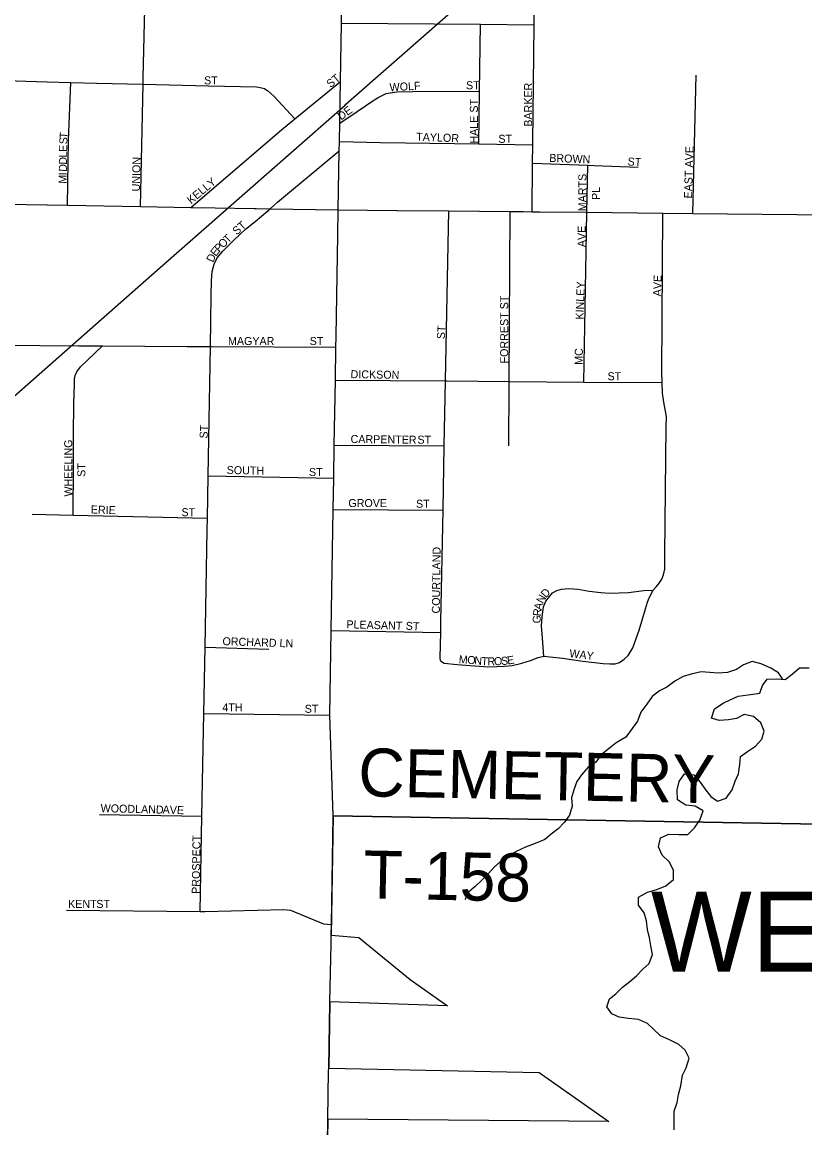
# Model space of a CAD drawing. Extents: x 1857828 to 2277390, y 930619 to 1324581.
# Drawn here: x 2044303 to 2049194, y 1148639 to 1155545 of the extents above; entities that cross this region are included whole.
import ezdxf

# ---------------------------------------------------------------- set-up
doc = ezdxf.new("R2010")
doc.units = 0
for name, color, linetype in [('GM_X_City_Street', 7, 'Continuous'), ('GM_X_City_Street_Text', 7, 'Continuous'), ('GM_X_Corporation', 7, 'Continuous'), ('GM_X_Corporation_Text', 7, 'Continuous'), ('GM_X_Major_River', 7, 'Continuous'), ('GM_X_Minor_River', 7, 'Continuous'), ('GM_X_Rail_Line', 7, 'Continuous'), ('GM_X_State_Route', 7, 'Continuous'), ('GM_X_Township_Road', 7, 'Continuous'), ('GM_X_Township_Road_Text', 7, 'Continuous')]:
    doc.layers.add(name, color=color, linetype=linetype)

msp = doc.modelspace()

# ---------------------------------------------------------------- linework, layer by layer
at = {"layer": 'GM_X_City_Street'}
for points in [[(2047493.8, 1154789.6), (2047501.6, 1155528.2), (2047505.2, 1155865.2), (2047509.9, 1156308.1), (2047515.5, 1156837.4), (2047516, 1156881.4), (2047533.3, 1158070.2), (2047532.8, 1158118.3), (2047534.5, 1158148.4), (2047515.6, 1158222.3)], [(2045059.8, 1155197.6), (2045059.8, 1155197.7), (2045071.2, 1155715.7), (2045089.2, 1156539), (2045089.2, 1156539)], [(2046298.3, 1155537.9), (2047166, 1155530.9), (2047501.6, 1155528.2)], [(2047155.7, 1154783.4), (2047160.2, 1155113.7), (2047166, 1155530.9)], [(2043811.8, 1155193.5), (2044142.8, 1155181.4), (2044326.8, 1155174.7), (2044459, 1155172.1), (2044607.3, 1155167.9), (2044767.6, 1155163.3), (2045058.9, 1155156.3), (2045467, 1155146.4), (2045767.6, 1155139.5), (2045789.7, 1155135.7), (2045817.8, 1155130), (2045838, 1155116.2), (2045876.4, 1155082.5), (2046007.5, 1154941.4)], [(2044587.3, 1154400.3), (2044593.2, 1154804.6), (2044607.3, 1155167.9)], [(2045042.2, 1154392.8), (2045058.9, 1155156.3), (2045059.8, 1155197.6)], [(2045356.7, 1154387.6), (2045922.7, 1154872.5), (2046007.5, 1154941.4), (2046292, 1155172.8)], [(2048493.1, 1154350.2), (2048513.6, 1155213.9)], [(2046287.5, 1154914.3), (2046396.3, 1154985.6), (2046448, 1155022.2), (2046487.8, 1155048.7), (2046527.6, 1155073.2), (2046557.5, 1155087.5), (2046577.5, 1155097.8), (2046601.5, 1155102), (2046645.4, 1155108.5), (2046741.6, 1155111.4), (2047160.2, 1155113.7)], [(2045837.3, 1154366.3), (2045837.3, 1154366.4), (2045852.7, 1154379.4), (2045899.5, 1154419.2), (2046284.5, 1154739.6)], [(2046285.5, 1154798), (2046542.7, 1154792.7), (2046699, 1154790.3), (2047155.7, 1154783.4), (2047493.7, 1154778.4)], [(2047489.2, 1154360.2), (2047492.5, 1154664.2), (2047493.7, 1154778.4), (2047493.8, 1154789.4), (2047493.8, 1154789.6)], [(2047492.5, 1154664.2), (2047836.9, 1154650.5), (2047876.7, 1154648.9)], [(2047831.9, 1154356.8), (2047836.9, 1154650.5)], [(2047876.7, 1154648.9), (2047876.7, 1154648.9), (2048151.2, 1154638)], [(2045503, 1154032.2), (2045520.6, 1154072.5), (2045556.2, 1154115), (2045625.6, 1154181.8), (2045699, 1154250.7), (2045758.6, 1154299.5), (2045837.3, 1154366.3)], [(2046916, 1151555), (2046915.8, 1151577), (2046918.3, 1151733.4), (2046919.4, 1151801.6), (2046932.7, 1152497.3), (2046940.3, 1152898.3), (2046948, 1153303.3), (2046968.3, 1154365.4)], [(2047346.6, 1153277.9), (2047346.6, 1153277.9), (2047346.7, 1153300.3), (2047353.1, 1154361.6)], [(2047562.8, 1151583.7), (2047553.6, 1151697.9), (2047548.8, 1151774), (2047552.1, 1151830.2), (2047561.5, 1151892.4), (2047575.1, 1151928.7), (2047598.9, 1151957), (2047616.7, 1151979.2), (2047644.5, 1151995.5), (2047672.5, 1152003.8), (2047718.5, 1152006.3), (2047776.7, 1152002.9), (2047844.9, 1151991.6), (2047919.2, 1151982.3), (2047975.3, 1151978.9), (2048091.4, 1151982.1), (2048187.5, 1151995.1), (2048245.5, 1151997.7), (2048267.4, 1152020), (2048283.2, 1152040.2), (2048298.9, 1152066.4), (2048310.6, 1152092.6), (2048318.3, 1152128.8), (2048319.3, 1152217), (2048326.7, 1153021), (2048328.1, 1153079.1), (2048323.7, 1153115.1), (2048313.1, 1153171.2), (2048304.5, 1153227.2), (2048301.7, 1153293.1), (2048299.1, 1153357.4), (2048306.9, 1154352)], [(2047827.2, 1154112.2), (2047831.9, 1154356.8)], [(2047811.8, 1153296.8), (2047827.2, 1154112.2), (2047827.2, 1154112.2)], [(2045458.9, 1152375.2), (2045460.2, 1152446), (2045464.9, 1152711), (2045479.4, 1153518.6), (2045485.1, 1153835.6), (2045486.1, 1153931.8), (2045489.5, 1153986), (2045503, 1154032.2)], [(2043779.2, 1153553.4), (2043797.4, 1153539.5), (2043823.5, 1153531.7), (2043857.6, 1153528.1), (2044172.1, 1153526.2), (2044655.3, 1153523.4)], [(2044622.2, 1152465.1), (2044623, 1152774.2), (2044624.9, 1152966.7), (2044626.8, 1153163.2), (2044629.5, 1153283.5), (2044631.2, 1153317.6), (2044635, 1153337.7), (2044644.8, 1153359.8), (2044668.5, 1153392.1), (2044805.3, 1153522.5)], [(2044655.3, 1153523.4), (2044655.5, 1153523.3), (2044805.3, 1153522.5), (2045334.2, 1153519.3), (2045479.4, 1153518.6), (2045484.8, 1153518.6), (2045485.5, 1153518.6)], [(2045485.5, 1153518.6), (2046263.8, 1153514.8)], [(2046260.3, 1153308.4), (2046948, 1153303.3), (2046958.7, 1153303.2)], [(2046958.7, 1153303.2), (2046958.7, 1153303.2), (2047346.7, 1153300.3), (2047811.8, 1153296.8), (2048301.7, 1153293.1)], [(2047344.3, 1152898.5), (2047346.6, 1153277.9)], [(2046253.5, 1152903.4), (2046940.3, 1152898.3)], [(2045464.9, 1152711), (2046250.1, 1152696.9)], [(2044365.8, 1152470.9), (2044622.2, 1152465.1), (2045460.2, 1152446)], [(2046246.8, 1152500.6), (2046932.7, 1152497.3)], [(2045416.2, 1149990.4), (2045426.8, 1150585.4), (2045438.3, 1151227.2), (2045445.7, 1151640.2), (2045458.9, 1152374.2), (2045458.9, 1152375.2)], [(2046916, 1151555), (2046940.2, 1151541.2), (2047020.4, 1151532), (2047212.9, 1151518), (2047269, 1151520.5), (2047317, 1151523.1), (2047365.1, 1151525.6), (2047425, 1151540.2), (2047478.9, 1151556.8), (2047526.8, 1151575.3), (2047562.8, 1151583.7), (2047602.9, 1151580.1), (2047679.1, 1151572.9), (2047805.6, 1151554.2), (2047933.9, 1151539.4), (2047974, 1151535.9), (2048008.1, 1151536.2), (2048036, 1151544.5), (2048063.9, 1151566.8), (2048089.7, 1151589.2), (2048119.2, 1151637.6), (2048158.1, 1151746.2), (2048198.7, 1151881), (2048210.3, 1151921.2), (2048220, 1151949.3), (2048245.5, 1151997.7)], [(2046234.1, 1151744.7), (2046918.3, 1151733.4)], [(2045445.7, 1151640.2), (2045845.4, 1151628.1)], [(2045438.3, 1151227.2), (2046225.3, 1151217.1)], [(2044786.6, 1150596.8), (2045426.8, 1150585.4)], [(2044580.7, 1149999.2), (2045416.2, 1149990.4), (2045443.6, 1149991)], [(2045443.6, 1149991), (2045938.1, 1150002.9), (2045980.3, 1149998.9), (2046186.2, 1149913.1), (2046235.1, 1149909.2)]]:
    msp.add_lwpolyline(points, dxfattribs=at)
at = {"layer": 'GM_X_Corporation'}
msp.add_lwpolyline([(2039137.6, 1148876.7), (2042710.8, 1151982.5), (2042812.4, 1158289.2), (2042919.7, 1158829.7), (2043007.2, 1159243.4), (2045293.6, 1159201.4), (2046338.3, 1159201.3), (2046340.4, 1159635.1), (2048081.4, 1159634.9), (2049643.9, 1159631.8), (2049624, 1158252.2), (2049774.1, 1150527.2), (2046245.6, 1150587.5), (2046234.4, 1149842.5), (2046407, 1149826.6), (2046727.6, 1149564.4), (2046960.7, 1149400.2), (2046226.1, 1149426.7), (2046218.5, 1149012.5), (2047534.4, 1148983.6), (2047969.1, 1148678.7), (2046213.2, 1148694.1), (2046182.6, 1146871.8)], dxfattribs=at)
at = {"layer": 'GM_X_Major_River'}
for points in [[(2048716.3, 1151186.4), (2048658.1, 1151183.8), (2048609.7, 1151197.4), (2048629.1, 1151255.8), (2048683, 1151290.4), (2048731, 1151315), (2048777, 1151335.6), (2048839.2, 1151344.2), (2048911.4, 1151353), (2048929, 1151401.4), (2048958.7, 1151441.8), (2049019, 1151442.4), (2049071.3, 1151439), (2049115.1, 1151471.5), (2049160.9, 1151512.1), (2049221.2, 1151512.8)], [(2048377.2, 1148626.5), (2048376.6, 1148682.7), (2048377.9, 1148742.9), (2048395.4, 1148797.3), (2048404.9, 1148847.6), (2048418.3, 1148901.9), (2048429.6, 1148968.2), (2048451.2, 1149014.6), (2048470.7, 1149073), (2048446, 1149124.9), (2048405.4, 1149158.6), (2048346.8, 1149188.1), (2048292.2, 1149213.6), (2048249.6, 1149253.3), (2048211, 1149291), (2048154.4, 1149316.5), (2048092, 1149321.8), (2048033.7, 1149329.2), (2047987.2, 1149350.8), (2047956.6, 1149394.7), (2047972.1, 1149445), (2048011.9, 1149475.5), (2048053.7, 1149518.1), (2048099.5, 1149552.7), (2048141.3, 1149587.2), (2048181, 1149629.8), (2048220.8, 1149666.3), (2048242.3, 1149720.7), (2048231.7, 1149774.8), (2048223.1, 1149824.9), (2048210.4, 1149876.9), (2048203.8, 1149931), (2048189.2, 1149981), (2048154.5, 1150028.8), (2048153.9, 1150079), (2048209.8, 1150111.7), (2048267.9, 1150128.3), (2048323.9, 1150151), (2048371.7, 1150189.6), (2048373.1, 1150247.8), (2048346.4, 1150299.7), (2048301.7, 1150341.4), (2048279, 1150393.3), (2048292.5, 1150449.6), (2048344.5, 1150472.2), (2048406.8, 1150470.9), (2048463.1, 1150471.5), (2048504.8, 1150512), (2048536.4, 1150560.5), (2048557.9, 1150618.9), (2048507.3, 1150648.5), (2048448.9, 1150653.9), (2048398.3, 1150687.5), (2048395.6, 1150749.7), (2048407.1, 1150802), (2048440.7, 1150850.5), (2048499.1, 1150843.1), (2048539.8, 1150797.3), (2048574.5, 1150747.5), (2048605.1, 1150707.7), (2048647.7, 1150678.1), (2048701.7, 1150698.7), (2048739.3, 1150749.3), (2048758.8, 1150803.6), (2048778.4, 1150850), (2048787.8, 1150908.3), (2048791.2, 1150958.5), (2048835.1, 1150989.1), (2048885, 1151021.7), (2048924.7, 1151066.2), (2048938.2, 1151116.5), (2048917.5, 1151168.5), (2048872.9, 1151208.1), (2048814.4, 1151219.6), (2048766.5, 1151195), (2048716.3, 1151186.4)]]:
    msp.add_lwpolyline(points, dxfattribs=at)
at = {"layer": 'GM_X_Minor_River'}
msp.add_lwpolyline([(2049052.8, 1151441.2), (2049052.8, 1151443.6), (2049028.6, 1151480.7), (2048980, 1151510.3), (2048921.4, 1151537.7), (2048865, 1151551.2), (2048811, 1151530.6), (2048767.1, 1151502), (2048711, 1151483.4), (2048652.8, 1151478.7), (2048600.5, 1151482.2), (2048546.1, 1151487.7), (2048484, 1151473), (2048433.9, 1151458.4), (2048382, 1151427.8), (2048330.1, 1151391.1), (2048284.2, 1151368.5), (2048240.4, 1151332), (2048206.7, 1151285.5), (2048169.1, 1151234.9), (2048147.6, 1151178.5), (2048114, 1151132), (2048074.4, 1151079.4), (2048014.5, 1151042.7), (2047972.6, 1151010.1), (2047922.8, 1150969.5), (2047887.2, 1150922.9), (2047839.3, 1150892.3), (2047797.6, 1150843.7), (2047767.9, 1150801.3), (2047750.4, 1150750.9), (2047734.9, 1150700.6), (2047739.5, 1150648.5), (2047722.1, 1150592.1), (2047692.4, 1150547.7), (2047652.7, 1150507.1), (2047608.8, 1150472.6), (2047569, 1150440), (2047509, 1150415.3), (2047448.9, 1150392.6), (2047393, 1150366), (2047345, 1150339.4), (2047291.2, 1150302.7), (2047251.4, 1150266.2), (2047217.6, 1150227.7), (2047177.9, 1150187.1), (2047134.1, 1150146.5), (2047094.3, 1150112), (2047068.7, 1150063.6)], dxfattribs=at)
at = {"layer": 'GM_X_Rail_Line'}
for points in [[(2046325.4, 1155031.2), (2048238.7, 1156710.5), (2050768.9, 1158928.6), (2052322.1, 1160299.3), (2053419.3, 1161265.1)], [(2045113.8, 1153967.1), (2045610, 1154401), (2046320.4, 1155026.8)], [(2046320.4, 1155026.8), (2046325.4, 1155031.2)], [(2044019.1, 1153004.6), (2045113.8, 1153967.1)]]:
    msp.add_lwpolyline(points, dxfattribs=at)
at = {"layer": 'GM_X_State_Route'}
for points in [[(2046289.9, 1155053), (2046289.9, 1155055.5), (2046292, 1155172.8), (2046298.3, 1155537.9), (2046300.7, 1155681.2)], [(2046278.1, 1154372.4), (2046284.5, 1154739.6), (2046285.5, 1154798), (2046287.5, 1154914.3), (2046289.9, 1155053)], [(2042778.9, 1154430.2), (2043320.7, 1154421.3), (2043798.6, 1154413.4), (2044132.4, 1154407.8), (2044202.7, 1154406.7), (2044587.3, 1154400.3), (2045042.2, 1154392.8), (2045356.7, 1154387.6), (2045509.6, 1154385.1)], [(2045509.6, 1154385.1), (2045753.4, 1154381.1), (2045765.8, 1154380.8)], [(2045765.8, 1154380.8), (2045852.7, 1154379.4), (2046278.1, 1154372.4)], [(2046275.5, 1154214.7), (2046278.1, 1154372.4)], [(2046278.1, 1154372.4), (2046644.6, 1154368.7), (2046645.8, 1154368.7)], [(2046645.8, 1154368.7), (2046968.3, 1154365.4), (2047353.1, 1154361.6), (2047429.8, 1154360.8), (2047433.6, 1154360.8)], [(2047433.6, 1154360.8), (2047489.2, 1154360.2), (2047538.6, 1154359.7)], [(2047538.6, 1154359.7), (2047831.9, 1154356.8), (2048306.9, 1154352), (2048493.1, 1154350.2), (2049576.2, 1154339.3), (2049587, 1154339.2)], [(2046264.9, 1153583.8), (2046275.5, 1154213.6), (2046275.5, 1154214.7)], [(2046245.6, 1150587.5), (2046225.3, 1151217.1), (2046234.1, 1151744.7), (2046246.8, 1152500.6), (2046250.1, 1152696.9), (2046253.5, 1152903.4), (2046260.3, 1153308.4), (2046263.8, 1153514.8), (2046264.8, 1153578.7), (2046264.9, 1153583.8)], [(2046234.4, 1149844.4), (2046235.1, 1149909.2), (2046245.6, 1150587.5)], [(2046225.9, 1149419.7), (2046226.1, 1149426.7), (2046233.7, 1149785.1), (2046234.4, 1149844.4)], [(2046218.2, 1148995.1), (2046218.5, 1149012.5), (2046223.2, 1149290.2), (2046225.9, 1149419.7)], [(2046212.9, 1148676.6), (2046213.2, 1148694.1), (2046218.2, 1148995.1)], [(2046182.6, 1146871.8), (2046212.9, 1148676.6)]]:
    msp.add_lwpolyline(points, dxfattribs=at)
at = {"layer": 'GM_X_Township_Road'}
msp.add_lwpolyline([(2046245.6, 1150587.5), (2049774.1, 1150527.3), (2049778.9, 1150527.2)], dxfattribs=at)

# ---------------------------------------------------------------- texts
at = {"layer": 'GM_X_City_Street_Text'}
for s, rotation, p in [('ST', 39.80915, (2046229.9, 1155131.7)), ('ST', 0.00001, (2045439.6, 1155155.9)), ('WOLF', 3.4338, (2046600.5, 1155111.9)), ('ST', 0.00001, (2047076.4, 1155125.1)), ('BARKER', 90, (2047489.3, 1154891.3)), ('DE', 36.24941, (2046296.4, 1154929.6)), ('HALE ST', 90, (2047150.5, 1154785.7)), ('S', 87.64932, (2044585, 1154781.1)), ('T', 85.87156, (2044586.5, 1154815.8)), ('TAYLOR', 357.95181, (2046764.3, 1154803.9)), ('ST', 0.00001, (2047278.7, 1154790.7)), ('E', 89.04378, (2044584.2, 1154733)), ('EAST AVE', 88.29115, (2048488.1, 1154442.7)), ('D', 89.04691, (2044582.9, 1154653.8)), ('L', 89.05282, (2044583.7, 1154697.8)), ('UNION', 88.72761, (2045038.5, 1154486.7)), ('BROWN', 357.79853, (2047595.9, 1154671.9)), ('ST', 356.17335, (2048084.6, 1154649.9)), ('I', 89.0386, (2044581.8, 1154587.8)), ('D', 89.04691, (2044582.2, 1154609.8)), ('M', 89.05274, (2044580.9, 1154535)), ('KELLY', 39.64364, (2045358.8, 1154405.7)), ('MARTS', 90, (2047828.1, 1154363.3)), ('PL', 90, (2047913.2, 1154433.7)), ('ST', 42.27566, (2045644.4, 1154211.8)), ('AVE', 90, (2047823.7, 1154138.9)), ('O', 45.17001, (2045558.1, 1154129.5)), ('T', 44.26597, (2045588.9, 1154160.6)), ('E', 51.52364, (2045513.1, 1154077.4)), ('P', 46.93232, (2045534.3, 1154104.1)), ('D', 65.28287, (2045496.4, 1154040.1)), ('KINLEY', 88.1534, (2047810.6, 1153686)), ('AVE', 88.02609, (2048294.6, 1153831.2)), ('FORREST ST', 90, (2047339.8, 1153412.9)), ('ST', 86.42621, (2046943.7, 1153563.1)), ('MAGYAR', 0.00001, (2045589.2, 1153527.9)), ('ST', 0.00001, (2046099.6, 1153527.9)), ('MC', 90, (2047806.1, 1153404.1)), ('DICKSON', 359.07647, (2046354.9, 1153321.1)), ('ST', 0.00001, (2047960.8, 1153307.9)), ('ST', 86.42535, (2045461, 1152942.7)), ('CARPENTER', 359.29308, (2046354.9, 1152916.3)), ('ST', 0.00001, (2046772.8, 1152911.9)), ('WHEELING', 90, (2044616.1, 1152581.3)), ('ST', 90, (2044697.8, 1152704.5)), ('SOUTH', 358.75051, (2045580.6, 1152722.7)), ('ST', 0.00001, (2046095.1, 1152709.5)), ('ERIE', 358.1533, (2044731.5, 1152476.3)), ('GROVE', 0.00001, (2046341.6, 1152515.9)), ('ST', 0.00001, (2046763.9, 1152511.5)), ('ST', 0.00001, (2045298.7, 1152458.7)), ('COURTLAND', 89.33418, (2046912.9, 1151851)), ('D', 48.7277, (2047575.9, 1151945.4)), ('A', 77.12986, (2047548, 1151869.6)), ('N', 61.42093, (2047556.5, 1151909.1)), ('G', 88.38214, (2047542.1, 1151788.9)), ('R', 82.79366, (2047543.3, 1151831.6)), ('PLEASANT', 358.38733, (2046328.6, 1151759.1)), ('ST', 356.42622, (2046698.5, 1151750.3)), ('ORCHARD LN', 358.08947, (2045554.3, 1151653.5)), ('WAY', 353.09194, (2047719.9, 1151578.6)), ('M', 356.20894, (2047029.9, 1151541.3)), ('O', 354.85702, (2047082.3, 1151537.8)), ('N', 354.87982, (2047126.1, 1151533.9)), ('T', 355.69578, (2047170.7, 1151529.9)), ('R', 0.58762, (2047210.5, 1151527.1)), ('O', 2.48399, (2047251.9, 1151527.6)), ('S', 3.55503, (2047296.8, 1151529.5)), ('E', 8.70278, (2047336.8, 1151532.2)), ('4TH', 0.00001, (2045554, 1151239.9)), ('ST', 0.00001, (2046068.8, 1151231.1)), ('WOODLAND', 358.6036, (2044793, 1150610.7)), ('AVE', 358.02611, (2045180.3, 1150601.9)), ('PROSPECT', 89.16697, (2045412.5, 1150099.8)), ('KENT', 0.00001, (2044590.4, 1150012.3)), ('ST', 0.00001, (2044766.4, 1150012.3))]:
    msp.add_text(s, height=50, rotation=rotation, dxfattribs=at).set_placement(p)
at = {"layer": 'GM_X_Corporation_Text'}
msp.add_text('WELLINGTON', height=500, rotation=0.00001, dxfattribs=at).set_placement((2048231.1, 1149614.8))
at = {"layer": 'GM_X_Township_Road_Text'}
for s, rotation, p in [('CEMETERY', 358.85183, (2046401.1, 1150710.5)), ('T-158', 358.87731, (2046432.6, 1150071.9))]:
    msp.add_text(s, height=300, rotation=rotation, dxfattribs=at).set_placement(p)

doc.saveas('drawing.dxf')
